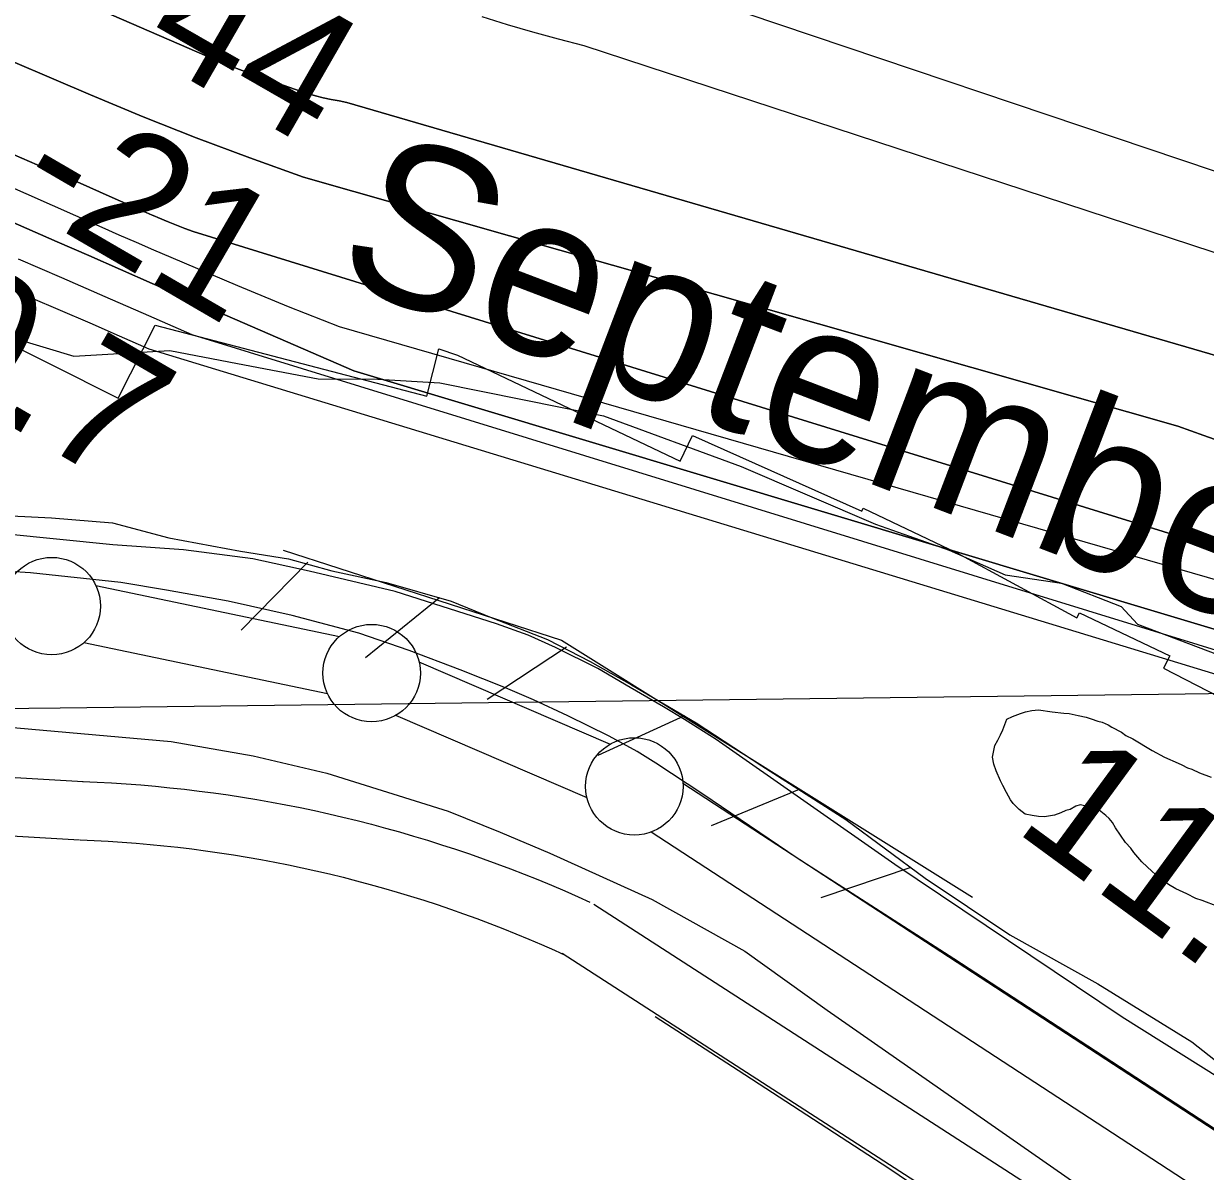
# Model space of a CAD drawing. Extents: x 3704301 to 3742427, y 506229 to 532009.
# Drawn here: x 3726051 to 3726657, y 517681 to 518270 of the extents above; entities that cross this region are included whole.
import ezdxf

# ---------------------------------------------------------------- set-up
doc = ezdxf.new("R2010")
doc.units = 0
for name, color, linetype in [('V-FLOD-BASE', 7, 'Continuous'), ('V-GRID-MAJR', 7, 'Continuous'), ('V-LEVE-TOET', 7, 'Continuous'), ('V-RIVR-EDGE', 7, 'Continuous'), ('V-RIVR-IDEN', 7, 'Continuous'), ('V-RIVR-RANG', 7, 'Continuous'), ('V-ROAD-CNTR', 7, 'Continuous'), ('V-RRAP-FSHR', 7, 'Continuous'), ('V-RRAP-RVMT', 7, 'Continuous'), ('V-SITE-VEGE', 7, 'Continuous'), ('V-SURV-LINE', 7, 'Continuous'), ('V-TOPO-DPTH', 7, 'Continuous'), ('V-TOPO-MAJR', 7, 'Continuous'), ('V-TOPO-MINR', 7, 'Continuous'), ('V-TOPO-SHOR', 7, 'Continuous'), ('V-TOPO-WATR', 7, 'Continuous')]:
    doc.layers.add(name, color=color, linetype=linetype)

msp = doc.modelspace()

# ---------------------------------------------------------------- linework, layer by layer
at = {"layer": 'V-FLOD-BASE'}
for points in [[(3726399.41, 517874.13), (3726375.35, 517890.15), (3726365.68, 517896.17), (3726351.33, 517903.98), (3726330.13, 517914.35), (3726312.51, 517922.63), (3726298.21, 517928.81), (3726274.85, 517938.04), (3726248.75, 517948.02), (3726222.96, 517956.91), (3726188.72, 517965.87), (3726155.89, 517973.24), (3726124.18, 517978.99), (3726100.68, 517982.77), (3726054.29, 517987.9), (3726000.33, 517991.21), (3725945.88, 517995.09)], [(3727181.79, 517186.75), (3727171.34, 517198.21), (3727153.19, 517217.09), (3727127.78, 517243.41), (3727064.33, 517312.34), (3727011.52, 517368.75), (3726962.41, 517418.44), (3726907.07, 517478.05), (3726851.45, 517538.19), (3726830.51, 517559.99), (3726802.06, 517588.42), (3726790.37, 517599.29), (3726771.96, 517617.62), (3726748.6, 517638.28), (3726735.27, 517649.11), (3726722.49, 517659.95), (3726710.85, 517668.38), (3726666.56, 517699.41), (3726601.02, 517742.17), (3726528.29, 517789.65), (3726447.84, 517841.3), (3726399.41, 517874.13)]]:
    msp.add_lwpolyline(points, dxfattribs=at)
at = {"layer": 'V-GRID-MAJR'}
msp.add_spline([(3708498.53, 517706.7), (3713778.1, 517769.29), (3719057.66, 517832.65), (3724337.21, 517896.77), (3729616.75, 517961.66), (3734896.28, 518027.32), (3740175.8, 518093.74), (3740175.81, 518093.74)], degree=3, dxfattribs=at)
at = {"layer": 'V-LEVE-TOET'}
for points in [[(3726406.35, 517902.31), (3726390.04, 517912.53), (3726379.27, 517919.07), (3726362.15, 517928.99), (3726345.59, 517938.65), (3726323.83, 517949.55), (3726309.8, 517955.74), (3726293.6, 517961.61), (3726241.49, 517978.29), (3726197.42, 517988.65), (3726168.42, 517995.02), (3726132.93, 517999.6), (3726096.67, 518002.25), (3725985.83, 518013.35)], [(3725945.33, 517914.49), (3726004.19, 517911.57), (3726047.26, 517908.27), (3726126.62, 517901.22), (3726168.71, 517893.81), (3726206.49, 517884.93), (3726268.73, 517865.5), (3726295.39, 517854.72), (3726320.96, 517843.92), (3726373.52, 517820.16), (3726420.98, 517793.56), (3726463.35, 517763.3), (3726609.52, 517661.28), (3726709.19, 517591.6), (3726736.59, 517572.67), (3726754.41, 517556.23), (3726783.23, 517523.74), (3726857.27, 517444.99), (3726940.78, 517356.95), (3727038.52, 517254.84), (3727134.75, 517147.25), (3727164.91, 517111.61)], [(3727235.36, 517169.14), (3727135.66, 517277.6), (3727046.62, 517368.77), (3726916.54, 517502.75), (3726804.61, 517617.85), (3726783.14, 517639.1), (3726768.95, 517651.82), (3726746.99, 517670.6), (3726715.9, 517695.7), (3726707.88, 517700.94), (3726675.27, 517721.64), (3726614.74, 517759.63), (3726497.99, 517838.15), (3726406.35, 517902.31)]]:
    msp.add_lwpolyline(points, dxfattribs=at)
at = {"layer": 'V-RIVR-EDGE'}
msp.add_lwpolyline([(3726030.38, 518113), (3726076.58, 518099.08), (3726125.81, 518101.96), (3726160.61, 518095.27), (3726202.01, 518087.36), (3726232.63, 518087.29), (3726264.44, 518085.41), (3726348.45, 518068.39), (3726419.22, 518042.4), (3726488.19, 518012.81), (3726525.97, 517999.51), (3726554.76, 517986.84), (3726583.56, 517982.56), (3726614.15, 517970.48), (3726622.53, 517961.45), (3726668.71, 517943.93)], dxfattribs=at)
at = {"layer": 'V-ROAD-CNTR'}
for points in [[(3724687.74, 517962.89), (3726081.3, 517880.68)], [(3724685.97, 517932.94), (3726079.53, 517850.74)], [(3726081.07, 517880.7), (3726088.49, 517880.37), (3726095.99, 517879.96), (3726103.49, 517879.47), (3726110.98, 517878.9), (3726118.46, 517878.25), (3726125.94, 517877.51), (3726133.41, 517876.7), (3726140.87, 517875.8), (3726148.31, 517874.82), (3726155.75, 517873.76), (3726163.18, 517872.62), (3726170.59, 517871.4), (3726177.99, 517870.1), (3726185.37, 517868.71), (3726192.74, 517867.25), (3726200.09, 517865.71), (3726207.43, 517864.09), (3726214.74, 517862.38), (3726222.04, 517860.6), (3726229.32, 517858.74), (3726236.58, 517856.8), (3726243.81, 517854.78), (3726251.03, 517852.68), (3726258.21, 517850.5), (3726265.38, 517848.25), (3726272.52, 517845.92), (3726279.64, 517843.51), (3726286.73, 517841.02), (3726293.79, 517838.46), (3726300.82, 517835.82), (3726307.82, 517833.1), (3726314.79, 517830.3), (3726321.74, 517827.44), (3726328.65, 517824.49), (3726335.52, 517821.47), (3726341.54, 517818.76)], [(3726079.76, 517850.72), (3726087.02, 517850.41), (3726094.2, 517850.02), (3726101.37, 517849.55), (3726108.53, 517849), (3726115.69, 517848.37), (3726122.84, 517847.67), (3726129.99, 517846.89), (3726137.12, 517846.03), (3726144.24, 517845.1), (3726151.36, 517844.08), (3726158.46, 517842.99), (3726165.55, 517841.82), (3726172.63, 517840.58), (3726179.69, 517839.26), (3726186.74, 517837.86), (3726193.77, 517836.38), (3726200.79, 517834.83), (3726207.78, 517833.2), (3726214.77, 517831.5), (3726221.73, 517829.72), (3726228.67, 517827.86), (3726235.59, 517825.93), (3726242.49, 517823.92), (3726249.37, 517821.84), (3726256.22, 517819.68), (3726263.05, 517817.45), (3726269.86, 517815.15), (3726276.64, 517812.77), (3726283.39, 517810.31), (3726290.12, 517807.79), (3726296.82, 517805.19), (3726303.49, 517802.52), (3726310.13, 517799.77), (3726316.74, 517796.95), (3726323.32, 517794.06), (3726329.2, 517791.41)], [(3726343.51, 517817.69), (3726660.2, 517613.2), (3726693.62, 517591.82), (3726714.4, 517575.44), (3726728.64, 517564.27), (3726743.09, 517551.46), (3726767.42, 517529.71), (3726826.9, 517468.07), (3727182.61, 517078.62), (3727731.66, 516400.01)], [(3726327.23, 517792.48), (3726643.98, 517587.97), (3726676.21, 517567.34), (3726695.86, 517551.86), (3726709.42, 517541.22), (3726723.14, 517529.05), (3726746.6, 517508.08), (3726805.02, 517447.53), (3727149.44, 517070.45)]]:
    msp.add_lwpolyline(points, dxfattribs=at)
at = {"layer": 'V-RRAP-FSHR'}
for p, q in [((3726196.69, 517993.29), (3726162.54, 517958.39)), ((3726264.27, 517974.99), (3726226.39, 517944.18)), ((3726329.51, 517949.7), (3726288.78, 517922.76)), ((3726390.01, 517914.32), (3726345.62, 517893.98)), ((3726448.9, 517876.5), (3726403.74, 517857.91)), ((3726506.31, 517836.51), (3726460.04, 517820.92))]:
    msp.add_line(p, q, dxfattribs=at)
for points in [[(3726033.9, 518017.54), (3726065.04, 518016.04), (3726096.4, 518013.47), (3726125.41, 518005.77), (3726162.07, 517999), (3726186.8, 517994.92), (3726209.07, 517988.86), (3726236.85, 517982.79), (3726270.23, 517973.3), (3726290.81, 517964.96), (3726319.65, 517953.59), (3726341.66, 517942.29), (3726362.85, 517930.25), (3726396.02, 517910.8), (3726429.84, 517888.7), (3726472.84, 517861.17), (3726513.62, 517831.12), (3726557.07, 517801.99), (3726602.29, 517776.72), (3726650.44, 517747.1), (3726729.78, 517684.49)], [(3726183.98, 517999.38), (3726326.87, 517953.22), (3726537.9, 517821.32)]]:
    msp.add_lwpolyline(points, dxfattribs=at)
at = {"layer": 'V-RRAP-RVMT'}
msp.add_lwpolyline([(3725799.05, 518262.97), (3725847.14, 518243.99), (3725839.02, 518228.73), (3725965.94, 518161.11), (3725959.28, 518147.81), (3726099.33, 518077.52), (3726118.33, 518114.91), (3726257.75, 518078.48), (3726264.03, 518102.75), (3726273.48, 518099.56), (3726387.79, 518045.13), (3726394.13, 518058.41), (3726481.15, 518019.46), (3726481.81, 518020.94), (3726529.52, 517998.23), (3726591.55, 517964.78), (3726592.91, 517967.29), (3726639.23, 517945.21), (3726635.94, 517938.85), (3726760.56, 517874.62), (3726758.03, 517870.02), (3726896.64, 517795.89), (3726907.63, 517816.37)], dxfattribs=at)
at = {"layer": 'V-SITE-VEGE'}
for points in [[(3726663.81, 517816.51), (3726655.85, 517819.59), (3726652.56, 517820.59), (3726647.88, 517822.93), (3726642.37, 517825.51), (3726638.5, 517827.87), (3726633.23, 517831.82), (3726630.17, 517834.47), (3726624.88, 517839.51), (3726620.68, 517844.31), (3726619.27, 517846.45), (3726616.48, 517849.38), (3726611.39, 517856.87), (3726609.7, 517859.55), (3726608.01, 517861.69), (3726606.34, 517863.28), (3726603.01, 517865.92), (3726600.26, 517866.94), (3726598.07, 517867.43), (3726595.61, 517868.19), (3726593.14, 517868.67), (3726590.98, 517868.08), (3726588.03, 517866.37), (3726585.87, 517865.77), (3726583.18, 517864.62), (3726579.94, 517863.45), (3726574.79, 517862.51), (3726571.79, 517862.71), (3726568.52, 517863.17), (3726564.96, 517863.9), (3726561.91, 517866.28), (3726558.84, 517869.47), (3726557.43, 517871.34), (3726555.43, 517875.1), (3726553.44, 517878.59), (3726552.29, 517881.01), (3726549.99, 517886.13), (3726548.82, 517889.64), (3726548.19, 517893.16), (3726549.4, 517899.18), (3726550.97, 517901.94), (3726552.26, 517904.69), (3726553.56, 517907.17), (3726555.5, 517912.66), (3726558.46, 517914.09), (3726562.5, 517915.55), (3726565.2, 517916.43), (3726568.45, 517917.06), (3726571.71, 517917.41), (3726578.81, 517916.49), (3726584.81, 517915.83), (3726587.54, 517915.62)], [(3726587.54, 517915.62), (3726592.19, 517914.64), (3726596.29, 517913.65), (3726598.76, 517912.9), (3726602.33, 517911.62), (3726604.52, 517911.14), (3726607.55, 517909.85), (3726609.48, 517908.53), (3726614.44, 517905.93), (3726616.66, 517904.35), (3726620.24, 517902.54), (3726630.19, 517896.52), (3726636.53, 517893.14), (3726643.41, 517890.04), (3726645.33, 517889.27), (3726648.36, 517887.71), (3726650.56, 517886.95), (3726654.41, 517885.14), (3726660.46, 517882.84)]]:
    msp.add_lwpolyline(points, dxfattribs=at)
at = {"layer": 'V-SURV-LINE'}
for points in [[(3726087.9, 517981.32), (3726212.98, 517955.12)], [(3726206.81, 517925.76), (3726081.73, 517951.96)], [(3726253.74, 517942.2), (3726351.91, 517899.86)], [(3726340.04, 517872.3), (3726241.87, 517914.65)], [(3726389.25, 517879.81), (3726690.61, 517683.16)], [(3726674.23, 517658.03), (3726372.87, 517854.67)]]:
    msp.add_lwpolyline(points, dxfattribs=at)
for centre in [(3726065.25, 517970.74), (3726229.46, 517936.34), (3726364.32, 517878.16)]:
    msp.add_circle(centre, 25, dxfattribs=at)
at = {"layer": 'V-TOPO-DPTH'}
for points in [[(3725540.18, 518390.06), (3726067.98, 518157.83), (3726084.26, 518150.68), (3726100.55, 518143.55), (3726116.85, 518136.44), (3726133.16, 518129.35), (3726220.27, 518091.56), (3726762.29, 517928.85), (3726782.83, 517918.07), (3726803.22, 517907.01), (3727210.79, 517730.76), (3727234.93, 517719.29), (3727323.18, 517674.69), (3727348.71, 517661.12), (3727373.82, 517646.87), (3727398.33, 517631.59), (3727422.44, 517615.63), (3727445.97, 517598.82), (3727890.21, 517313.74)], [(3727890.21, 517313.74), (3727445.97, 517598.82), (3727422.44, 517615.63), (3727398.33, 517631.59), (3727373.82, 517646.87), (3727348.71, 517661.12), (3727323.18, 517674.69), (3727234.93, 517719.29), (3727210.79, 517730.76), (3726803.22, 517907.01), (3726782.83, 517918.07), (3726762.29, 517928.85), (3726220.27, 518091.56), (3726133.16, 518129.35), (3726116.85, 518136.44), (3726100.55, 518143.55), (3726084.26, 518150.68), (3726067.98, 518157.83), (3725540.18, 518390.06)], [(3726833.01, 518049.69), (3726216.75, 518229.36), (3726212.71, 518230.14), (3726208.67, 518230.9), (3726204.65, 518231.74), (3726200.66, 518232.69), (3726196.73, 518233.84), (3726192.82, 518235.1), (3726175.76, 518241.06), (3726167.98, 518243.88), (3726160.24, 518246.81), (3726152.57, 518249.91), (3726144.94, 518253.12), (3726002.97, 518314.78)], [(3726833.01, 518049.69), (3726216.75, 518229.36), (3726212.71, 518230.14), (3726208.67, 518230.9), (3726204.65, 518231.74), (3726200.66, 518232.69), (3726196.73, 518233.84), (3726192.82, 518235.1), (3726175.76, 518241.06), (3726167.98, 518243.88), (3726160.24, 518246.81), (3726152.57, 518249.91), (3726144.94, 518253.12), (3726002.97, 518314.78)], [(3726670.17, 518053.54), (3726656.73, 518058.32), (3726643.29, 518063.1), (3726194.5, 518191), (3726166.89, 518200.85), (3726139.44, 518211.1), (3726112.22, 518221.94), (3726085.15, 518233.19), (3725924.75, 518301.9)], [(3725924.75, 518301.9), (3726085.15, 518233.19), (3726112.22, 518221.94), (3726139.44, 518211.1), (3726166.89, 518200.85), (3726194.5, 518191), (3726643.29, 518063.1), (3726656.73, 518058.32), (3726670.17, 518053.54)], [(3726761.34, 517970.27), (3726137.77, 518163.1), (3726133.5, 518164.64), (3726129.28, 518166.27), (3726125.08, 518167.98), (3726119.7, 518170.24), (3726118.21, 518170.87), (3726116.73, 518171.51), (3726115.25, 518172.16), (3726113.77, 518172.81), (3726093.22, 518181.97), (3726081.45, 518187.16), (3726069.66, 518192.31), (3726057.84, 518197.38), (3726045.99, 518202.4)], [(3726045.99, 518202.4), (3726057.84, 518197.38), (3726069.66, 518192.31), (3726081.45, 518187.16), (3726093.22, 518181.97), (3726113.77, 518172.81), (3726115.25, 518172.16), (3726116.73, 518171.51), (3726118.21, 518170.87), (3726119.7, 518170.24), (3726125.08, 518167.98), (3726129.28, 518166.27), (3726133.5, 518164.64), (3726137.77, 518163.1), (3726761.34, 517970.27)], [(3725957.25, 518170.33), (3726054.38, 518129.23), (3726069.58, 518122.74), (3726084.76, 518116.21), (3726099.9, 518109.58), (3726115.02, 518102.91), (3726729.64, 517915.43)]]:
    msp.add_lwpolyline(points, dxfattribs=at)
at = {"layer": 'V-TOPO-MAJR'}
msp.add_lwpolyline([(3726286.01, 518273.48), (3726299.01, 518269.43), (3726312.06, 518265.58), (3726325.19, 518262.01), (3726338.38, 518258.64), (3726843.86, 518092.81)], dxfattribs=at)
at = {"layer": 'V-TOPO-MINR'}
for points in [[(3725540.18, 518390.06), (3726067.98, 518157.83), (3726084.26, 518150.68), (3726100.55, 518143.55), (3726116.85, 518136.44), (3726133.16, 518129.35), (3726220.27, 518091.56), (3726762.29, 517928.85), (3726782.83, 517918.07), (3726803.22, 517907.01), (3727210.79, 517730.76), (3727234.93, 517719.29), (3727323.18, 517674.69), (3727348.71, 517661.12), (3727373.82, 517646.87), (3727398.33, 517631.59), (3727422.44, 517615.63), (3727445.97, 517598.82), (3727890.21, 517313.74)], [(3726232.41, 518338.94), (3726834.36, 518136.12), (3726862.74, 518120.84), (3726891.08, 518105.47), (3726919.36, 518089.99), (3726947.59, 518074.43), (3726963.26, 518065.75), (3726991.82, 518050.32), (3727020.6, 518035.31), (3727049.69, 518020.9), (3727078.98, 518006.91), (3727108.63, 517993.72), (3727138.54, 517981.18), (3727168.85, 517969.63), (3727199.41, 517958.73), (3727207, 517956.17), (3727241.16, 517943.59), (3727274.81, 517929.83), (3727307.67, 517914.31), (3727340.02, 517897.6), (3727493.99, 517812.82)], [(3726002.97, 518314.78), (3726144.94, 518253.12), (3726152.57, 518249.91), (3726160.24, 518246.81), (3726167.98, 518243.88), (3726175.76, 518241.06), (3726192.82, 518235.1), (3726196.73, 518233.84), (3726200.66, 518232.69), (3726204.65, 518231.74), (3726208.67, 518230.9), (3726212.71, 518230.14), (3726216.75, 518229.36), (3726833.01, 518049.69)], [(3725924.75, 518301.9), (3726085.15, 518233.19), (3726112.22, 518221.94), (3726139.44, 518211.1), (3726166.89, 518200.85), (3726194.5, 518191), (3726643.29, 518063.1), (3726656.73, 518058.32), (3726670.17, 518053.54)], [(3725949.79, 518227.84), (3726090.89, 518165.35), (3726099.76, 518161.44), (3726108.65, 518157.55), (3726117.55, 518153.7), (3726126.46, 518149.86), (3726160.53, 518135.29), (3726186.61, 518124.54), (3726212.87, 518114.27), (3726714.7, 517969.4)], [(3726045.99, 518202.4), (3726057.84, 518197.38), (3726069.66, 518192.31), (3726081.45, 518187.16), (3726093.22, 518181.97), (3726113.77, 518172.81), (3726115.25, 518172.16), (3726116.73, 518171.51), (3726118.21, 518170.87), (3726119.7, 518170.24), (3726125.08, 518167.98), (3726129.28, 518166.27), (3726133.5, 518164.64), (3726137.77, 518163.1), (3726761.34, 517970.27)], [(3726047.96, 518149.04), (3726070.28, 518139.4), (3726092.57, 518129.73), (3726114.85, 518120), (3726137.11, 518110.24), (3726739.64, 517924.44), (3726753.68, 517917.13), (3726767.56, 517909.53), (3726781.34, 517901.73), (3727238.47, 517693.22), (3727252.49, 517686.59), (3727266.2, 517679.24), (3727328.87, 517642.5), (3727341.06, 517634.94), (3727352.99, 517627.01), (3727364.52, 517618.51), (3727375.79, 517609.63), (3727914.34, 517273.96)]]:
    msp.add_lwpolyline(points, dxfattribs=at)
at = {"layer": 'V-TOPO-SHOR'}
msp.add_lwpolyline([(3726374.98, 517760.04), (3726417.57, 517732.5), (3726494.99, 517682.14), (3726589.9, 517617.78)], dxfattribs=at)
at = {"layer": 'V-TOPO-WATR'}
msp.add_lwpolyline([(3725957.25, 518170.33), (3726054.38, 518129.23), (3726069.58, 518122.74), (3726084.76, 518116.21), (3726099.9, 518109.58), (3726115.02, 518102.91), (3726729.64, 517915.43)], dxfattribs=at)

# ---------------------------------------------------------------- texts
at = {"layer": 'V-RIVR-IDEN'}
msp.add_text('September', height=83, rotation=339.10521, dxfattribs=at).set_placement((3726208.15, 518139.46))
at = {"layer": 'V-RIVR-RANG'}
for s, rotation, p in [('-44', 330.09367, (3726084.03, 518270.74)), ('-21', 329.80833, (3726043.13, 518179.3)), ('10.7', 329.80833, (3725948.83, 518118.47)), ('11.0', 323.73833, (3726558.45, 517856.18))]:
    msp.add_text(s, height=67, rotation=rotation, dxfattribs=at).set_placement(p)

doc.saveas('drawing.dxf')
